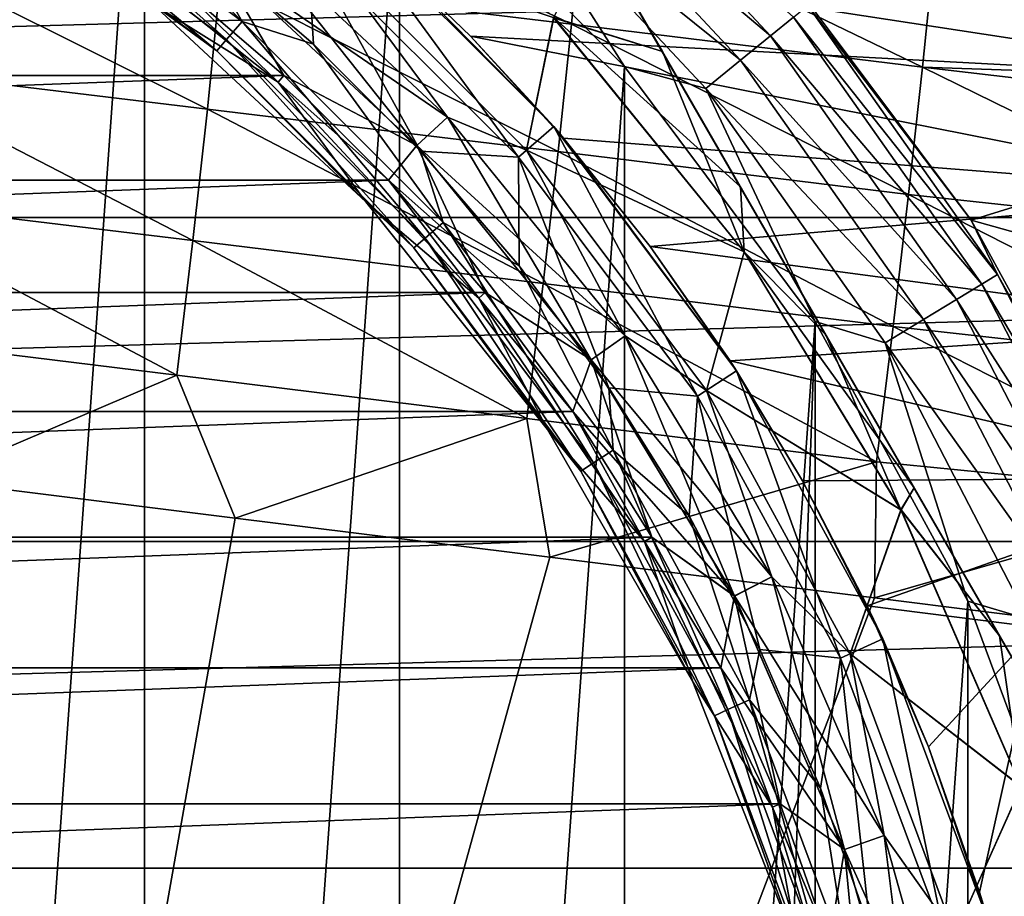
# Model space of a CAD drawing. Header units: metres. Extents: x -109 to 109, y -19 to 107.
# Tile 291 of 315: x 82.32 to 87.61, y 16.62 to 21.33. Entities that reach past the tile are written whole.
import ezdxf

# ---------------------------------------------------------------- set-up
doc = ezdxf.new("R2010")
doc.units = ezdxf.units.M
doc.layers.add('solid_21_412_310_XXX', color=7, linetype='CONTINUOUS')

msp = doc.modelspace()

# ---------------------------------------------------------------- linework, layer by layer
at = {"layer": 'solid_21_412_310_XXX'}
for points in [[(81.487236, 2.311275, 40.355), (81.487206, 24.140371, 40.355), (82.990417, 23.31909, 40.355)], [(89.392303, 14.89569, 35.855), (84.392303, 23.555944, 35.855), (84.408745, 23.527472, 36.209904)], [(89.392303, 14.89569, 27.855), (84.392303, 23.555944, 35.855), (89.392303, 14.89569, 35.855)], [(84.392303, 23.555944, 27.855), (84.392303, 23.555944, 35.855), (89.392303, 14.89569, 27.855)], [(84.392303, 23.555944, 27.855), (89.392303, 14.89569, 27.855), (89.375862, 14.924163, 27.500097)], [(84.408745, 23.527472, 27.500095), (84.392303, 23.555944, 27.855), (89.375862, 14.924163, 27.500097)], [(89.375862, 14.924163, 36.209904), (84.408745, 23.527472, 36.209904), (84.459251, 23.439993, 36.566647)], [(89.375862, 14.924163, 36.209904), (89.392303, 14.89569, 35.855), (84.408745, 23.527472, 36.209904)], [(84.408745, 23.527472, 27.500095), (89.375862, 14.924163, 27.500097), (89.325363, 15.011642, 27.143353)], [(84.408745, 23.527472, 27.500095), (89.325363, 15.011642, 27.143353), (84.459251, 23.439993, 27.143353)], [(89.325363, 15.011642, 36.566647), (84.459251, 23.439993, 36.566647), (84.486923, 23.392054, 36.698151)], [(89.375862, 14.924163, 36.209904), (84.459251, 23.439993, 36.566647), (89.325363, 15.011642, 36.566647)], [(84.459251, 23.439993, 27.143353), (89.325363, 15.011642, 27.143353), (89.298256, 15.058586, 27.014351)], [(84.459251, 23.439993, 27.143353), (89.298256, 15.058586, 27.014351), (84.486351, 23.393047, 27.014351)], [(84.486351, 23.393047, 27.014351), (89.298256, 15.058586, 27.014351), (89.237259, 15.164235, 26.783821)], [(84.547348, 23.287399, 26.783823), (84.486351, 23.393047, 27.014351), (89.237259, 15.164235, 26.783821)], [(89.297684, 15.05958, 36.698147), (84.486923, 23.392054, 36.698151), (84.547348, 23.287399, 36.926178)], [(89.325363, 15.011642, 36.566647), (84.486923, 23.392054, 36.698151), (89.297684, 15.05958, 36.698147)], [(82.990479, 3.13258, 40.355), (81.487236, 2.311275, 40.355), (82.990417, 23.31909, 40.355)], [(82.990479, 3.13258, 40.355), (82.990417, 23.31909, 40.355), (84.361382, 22.292147, 40.355)], [(89.237259, 15.164234, 36.926178), (84.547348, 23.287399, 36.926178), (84.679031, 23.059317, 37.28751)], [(89.237259, 15.164234, 36.926178), (89.297684, 15.05958, 36.698147), (84.547348, 23.287399, 36.926178)], [(84.547348, 23.287399, 26.783823), (89.237259, 15.164235, 26.783821), (89.105576, 15.392318, 26.422489)], [(84.679031, 23.059317, 26.422491), (84.547348, 23.287399, 26.783823), (89.105576, 15.392318, 26.422489)], [(89.105576, 15.392317, 37.28751), (84.679031, 23.059317, 37.28751), (84.790565, 22.866135, 37.519161)], [(89.105576, 15.392317, 37.28751), (89.237259, 15.164234, 36.926178), (84.679031, 23.059317, 37.28751)], [(84.679031, 23.059317, 26.422491), (89.105576, 15.392318, 26.422489), (88.995323, 15.583277, 26.193243)], [(84.679031, 23.059317, 26.422491), (88.995323, 15.583277, 26.193243), (84.789284, 22.868359, 26.193243)], [(84.789284, 22.868359, 26.193243), (88.995323, 15.583277, 26.193243), (88.921967, 15.710343, 26.063419)], [(84.862648, 22.741291, 26.063419), (84.789284, 22.868359, 26.193243), (88.921967, 15.710343, 26.063419)], [(88.994041, 15.585498, 37.519161), (84.790565, 22.866135, 37.519161), (84.862648, 22.741291, 37.64658)], [(89.105576, 15.392317, 37.28751), (84.790565, 22.866135, 37.519161), (88.994041, 15.585498, 37.519161)], [(88.921967, 15.710342, 37.64658), (84.862648, 22.741291, 37.64658), (85.106331, 22.319212, 37.991966)], [(88.921967, 15.710342, 37.64658), (88.994041, 15.585498, 37.519161), (84.862648, 22.741291, 37.64658)], [(84.862648, 22.741291, 26.063419), (88.921967, 15.710343, 26.063419), (88.678276, 16.132421, 25.718035)], [(85.106331, 22.319212, 25.718035), (84.862648, 22.741291, 26.063419), (88.678276, 16.132421, 25.718035)], [(85.173012, 22.512346, 40.647511), (86.35675, 21.244877, 40.647511), (85.031433, 22.360752, 40.488567)], [(86.480217, 21.345324, 40.854763), (86.35675, 21.244877, 40.647511), (85.173012, 22.512346, 40.647511)], [(85.031433, 22.360752, 40.488567), (86.195847, 21.113972, 40.488567), (84.866585, 22.18424, 40.388794)], [(86.35675, 21.244877, 40.647511), (86.195847, 21.113972, 40.488567), (85.031433, 22.360752, 40.488567)], [(88.678276, 16.132421, 37.991966), (85.106331, 22.319212, 37.991966), (85.400337, 21.809978, 38.292816)], [(88.678276, 16.132421, 37.991966), (88.921967, 15.710342, 37.64658), (85.106331, 22.319212, 37.991966)], [(85.106331, 22.319212, 25.718035), (88.386703, 16.637447, 25.419287), (85.397911, 21.814186, 25.419287)], [(85.106331, 22.319212, 25.718035), (88.678276, 16.132421, 25.718035), (88.386703, 16.637447, 25.419287)], [(84.361465, 4.159555, 40.355), (82.990479, 3.13258, 40.355), (84.361382, 22.292147, 40.355)], [(84.361465, 4.159555, 40.355), (84.361382, 22.292147, 40.355), (85.57209, 21.080555, 40.355)], [(84.866585, 22.18424, 40.388794), (85.57209, 21.080555, 40.355), (84.361382, 22.292147, 40.355)], [(82.222565, 22.130304, 16.116699), (83.431557, 21.225264, 16.116699), (82.291405, 22.237417, 15.950899)], [(82.627518, 22.21323, 15.824059), (82.291405, 22.237417, 15.950899), (83.514938, 21.321489, 15.950899)], [(83.431557, 21.225264, 16.116699), (83.514938, 21.321489, 15.950899), (82.291405, 22.237417, 15.950899)], [(83.282013, 21.730188, 15.824059), (82.627518, 22.21323, 15.824059), (83.514938, 21.321489, 15.950899)], [(85.285858, 21.306932, -13.890606), (83.396698, 21.534704, -14.109284), (83.453224, 22.187428, -13.998393)], [(85.285858, 21.306932, -13.890606), (83.453224, 22.187428, -13.998393), (85.347092, 21.960217, -13.779589)], [(84.866585, 22.18424, 40.388794), (86.008492, 20.961552, 40.388794), (85.57209, 21.080555, 40.355)], [(86.195847, 21.113972, 40.488567), (86.008492, 20.961552, 40.388794), (84.866585, 22.18424, 40.388794)], [(82.179298, 22.062983, 16.309826), (83.379158, 21.164783, 16.309826), (82.222565, 22.130304, 16.116699)], [(83.379158, 21.164783, 16.309826), (83.431557, 21.225264, 16.116699), (82.222565, 22.130304, 16.116699)], [(83.032616, 21.417456, 16.51688), (83.379158, 21.164783, 16.309826), (82.179298, 22.062983, 16.309826)], [(106.912399, 21.987366, 71.355003), (46.087589, 21.987328, 71.355003), (45.644253, 20.268642, 71.355003)], [(107.355743, 20.268663, 71.355003), (106.912399, 21.987366, 71.355003), (45.644253, 20.268642, 71.355003)], [(83.709732, 20.99626, 23.855), (82.4711, 21.984013, 23.855), (83.134804, 21.551159, 23.855)], [(82.471115, 21.984001, 25.855), (82.4711, 21.984013, 23.855), (83.709732, 20.99626, 23.855)], [(83.70974, 20.996246, 25.855), (82.471115, 21.984001, 25.855), (83.709732, 20.99626, 23.855)], [(83.032616, 21.417456, 25.855), (82.471115, 21.984001, 25.855), (83.70974, 20.996246, 25.855)], [(87.174164, 21.075945, -13.666641), (85.285858, 21.306932, -13.890606), (85.347092, 21.960217, -13.779589)], [(87.174164, 21.075945, -13.666641), (85.347092, 21.960217, -13.779589), (87.240051, 21.729469, -13.555177)], [(86.324738, 21.739012, 60.654999), (89.59845, 21.96751, 60.654999), (90.142464, 21.091553, 60.654999)], [(84.030922, 21.916916, 13.655), (83.867188, 21.727993, 13.655), (85.00219, 20.592989, 13.655)], [(84.030922, 21.916916, 13.655), (85.00219, 20.592989, 13.655), (85.191101, 20.756737, 13.655)], [(84.030922, 21.916916, 13.655), (85.191101, 20.756737, 13.655), (84.208069, 21.760197, 14.383795)], [(84.454483, 20.654787, 39.826183), (83.510841, 21.843302, 39.741154), (83.36882, 21.668728, 39.826183)], [(84.619118, 20.808546, 23.96896), (83.368973, 21.668922, 23.883879), (83.510986, 21.843473, 23.96896)], [(83.904633, 21.771221, 39.605), (83.510841, 21.843302, 39.741154), (84.618958, 20.808395, 39.741154)], [(84.454483, 20.654787, 39.826183), (84.618958, 20.808395, 39.741154), (83.510841, 21.843302, 39.741154)], [(84.619118, 20.808546, 23.96896), (83.510986, 21.843473, 23.96896), (83.904633, 21.771219, 24.105)], [(85.045403, 20.630451, 39.605), (83.904633, 21.771221, 39.605), (84.618958, 20.808395, 39.741154)], [(85.190468, 21.34215, 38.994915), (83.904633, 21.771221, 39.605), (85.045403, 20.630451, 39.605)], [(85.045403, 20.630451, 24.105), (83.904633, 21.771219, 24.105), (85.191635, 21.343239, 24.717066)], [(84.619118, 20.808546, 23.96896), (83.904633, 21.771219, 24.105), (85.045403, 20.630451, 24.105)], [(85.775452, 21.160259, 38.558434), (85.410576, 21.792246, 38.301617), (85.190468, 21.34215, 38.994915)], [(85.191635, 21.343239, 24.717066), (85.410576, 21.792246, 25.408382), (85.775452, 21.160261, 25.151566)], [(85.397911, 21.814186, 25.419287), (88.386703, 16.637447, 25.419287), (88.374031, 16.659389, 25.408382)], [(85.397911, 21.814186, 25.419287), (88.374031, 16.659389, 25.408382), (85.410576, 21.792246, 25.408382)], [(88.38427, 16.641655, 38.292816), (85.400337, 21.809978, 38.292816), (85.410576, 21.792246, 38.301617)], [(88.678276, 16.132421, 37.991966), (85.400337, 21.809978, 38.292816), (88.38427, 16.641655, 38.292816)], [(88.374031, 16.659389, 38.301617), (85.410576, 21.792246, 38.301617), (85.775452, 21.160259, 38.558434)], [(88.38427, 16.641655, 38.292816), (85.410576, 21.792246, 38.301617), (88.374031, 16.659389, 38.301617)], [(85.410576, 21.792246, 25.408382), (88.374031, 16.659389, 25.408382), (88.009155, 17.291374, 25.151566)], [(85.410576, 21.792246, 25.408382), (88.009155, 17.291374, 25.151566), (85.775452, 21.160261, 25.151566)], [(83.3284, 20.851625, -14.183425), (81.441963, 21.077988, -14.396895), (81.506737, 21.759636, -14.322726)], [(83.3284, 20.851625, -14.183425), (81.506737, 21.759636, -14.322726), (83.396698, 21.534704, -14.109284)], [(83.898582, 21.199589, 15.824059), (83.867165, 21.728016, 15.608997), (83.282013, 21.730188, 15.824059)], [(83.898582, 21.199589, 15.824059), (83.282013, 21.730188, 15.824059), (83.514938, 21.321489, 15.950899)], [(83.867188, 21.727993, 13.655), (83.867165, 21.728016, 15.608997), (85.002159, 20.593023, 15.608997)], [(84.47377, 20.624395, 15.824059), (85.002159, 20.593023, 15.608997), (83.867165, 21.728016, 15.608997)], [(84.47377, 20.624395, 15.824059), (83.867165, 21.728016, 15.608997), (83.898582, 21.199589, 15.824059)], [(85.00219, 20.592989, 13.655), (83.867188, 21.727993, 13.655), (85.002159, 20.593023, 15.608997)], [(84.208069, 21.760197, 14.383795), (89.100761, 21.010368, 14.048942), (89.162086, 21.535263, 13.952007)], [(84.208069, 21.760197, 14.383795), (84.743988, 21.243715, 14.406277), (89.100761, 21.010368, 14.048942)], [(85.191101, 20.756737, 13.655), (84.743988, 21.243715, 14.406277), (84.208069, 21.760197, 14.383795)], [(87.436302, 20.254133, 60.654999), (86.324738, 21.739012, 60.654999), (90.142464, 21.091553, 60.654999)], [(86.324745, 21.739004, 41.355), (86.324738, 21.739012, 60.654999), (87.436302, 20.254133, 60.654999)], [(86.324745, 21.739004, 41.355), (87.436302, 20.254133, 60.654999), (87.436295, 20.254145, 41.355)], [(86.557816, 21.408455, 41.096176), (86.324745, 21.739004, 41.355), (87.436295, 20.254145, 41.355)], [(89.080429, 21.011702, -13.412417), (87.174164, 21.075945, -13.666641), (87.240051, 21.729469, -13.555177)], [(89.080429, 21.011702, -13.412417), (87.240051, 21.729469, -13.555177), (89.134369, 21.517141, -13.320348)], [(83.738579, 21.031902, 23.855), (83.134804, 21.551159, 23.855), (83.368973, 21.668922, 23.883879)], [(83.36882, 21.668728, 39.826183), (83.134857, 21.551111, 39.855), (83.738632, 21.031851, 39.855)], [(84.454483, 20.654787, 39.826183), (83.36882, 21.668728, 39.826183), (83.738632, 21.031851, 39.855)], [(83.738579, 21.031902, 23.855), (83.368973, 21.668922, 23.883879), (84.454666, 20.654957, 23.883879)], [(84.619118, 20.808546, 23.96896), (84.454666, 20.654957, 23.883879), (83.368973, 21.668922, 23.883879)], [(69.865196, 21.551155, 39.855), (69.261421, 21.031898, 39.855), (83.134857, 21.551111, 39.855)], [(69.261421, 21.031898, 39.855), (83.738632, 21.031851, 39.855), (83.134857, 21.551111, 39.855)], [(83.709732, 20.99626, 23.855), (83.134804, 21.551159, 23.855), (83.738579, 21.031902, 23.855)], [(85.214073, 20.622799, -13.964915), (83.3284, 20.851625, -14.183425), (83.396698, 21.534704, -14.109284)], [(85.214073, 20.622799, -13.964915), (83.396698, 21.534704, -14.109284), (85.285858, 21.306932, -13.890606)], [(84.180542, 20.352335, 25.855), (83.032616, 21.417456, 25.855), (83.70974, 20.996246, 25.855)], [(83.032616, 21.417456, 16.51688), (83.032616, 21.417456, 25.855), (84.180542, 20.352335, 25.855)], [(83.032616, 21.417456, 16.51688), (84.180542, 20.352335, 25.855), (84.18055, 20.352327, 16.51688)], [(83.032616, 21.417456, 16.51688), (84.18055, 20.352327, 16.51688), (83.379158, 21.164783, 16.309826)], [(86.480217, 21.345324, 40.854763), (86.557816, 21.408455, 41.096176), (87.578339, 19.962704, 41.096176)], [(87.578339, 19.962704, 41.096176), (86.557816, 21.408455, 41.096176), (87.436295, 20.254145, 41.355)], [(85.045403, 20.630451, 24.105), (85.191635, 21.343239, 24.717066), (86.216003, 20.084122, 24.717066)], [(85.191635, 21.343239, 24.717066), (85.775452, 21.160261, 25.151566), (86.195366, 20.432951, 24.965706)], [(86.216003, 20.084122, 24.717066), (85.191635, 21.343239, 24.717066), (86.195366, 20.432951, 24.965706)], [(86.480217, 21.345324, 40.854763), (87.492867, 19.910727, 40.854763), (86.35675, 21.244877, 40.647511)], [(86.480217, 21.345324, 40.854763), (87.578339, 19.962704, 41.096176), (87.492867, 19.910727, 40.854763)], [(83.431557, 21.225264, 16.116699), (84.499443, 20.157377, 16.116699), (83.514938, 21.321489, 15.950899)], [(83.898582, 21.199589, 15.824059), (83.514938, 21.321489, 15.950899), (84.595673, 20.240757, 15.950899)], [(84.499443, 20.157377, 16.116699), (84.595673, 20.240757, 15.950899), (83.514938, 21.321489, 15.950899)], [(85.190468, 21.34215, 38.994915), (85.045403, 20.630451, 39.605), (86.214699, 20.0832, 38.994915)], [(85.775452, 21.160259, 38.558434), (85.190468, 21.34215, 38.994915), (86.214699, 20.0832, 38.994915)], [(87.098953, 20.391199, -13.741348), (85.214073, 20.622799, -13.964915), (85.285858, 21.306932, -13.890606)], [(87.098953, 20.391199, -13.741348), (85.285858, 21.306932, -13.890606), (87.174164, 21.075945, -13.666641)], [(84.743988, 21.243715, 14.406277), (89.026588, 20.395012, 14.126518), (89.100761, 21.010368, 14.048942)], [(84.743988, 21.243715, 14.406277), (85.244484, 20.694681, 14.416554), (89.026588, 20.395012, 14.126518)], [(85.191101, 20.756737, 13.655), (85.244484, 20.694681, 14.416554), (84.743988, 21.243715, 14.406277)], [(86.35675, 21.244877, 40.647511), (87.356873, 19.828026, 40.647511), (86.195847, 21.113972, 40.488567)], [(87.492867, 19.910727, 40.854763), (87.356873, 19.828026, 40.647511), (86.35675, 21.244877, 40.647511)], [(83.379158, 21.164783, 16.309826), (84.438965, 20.104971, 16.309826), (83.431557, 21.225264, 16.116699)], [(84.438965, 20.104971, 16.309826), (84.499443, 20.157377, 16.116699), (83.431557, 21.225264, 16.116699)], [(84.47377, 20.624395, 15.824059), (83.898582, 21.199589, 15.824059), (84.595673, 20.240757, 15.950899)], [(84.18055, 20.352327, 16.51688), (84.438965, 20.104971, 16.309826), (83.379158, 21.164783, 16.309826)], [(85.775452, 21.160261, 25.151566), (88.009155, 17.291374, 25.151566), (87.589241, 18.018688, 24.965706)], [(85.775452, 21.160261, 25.151566), (87.589241, 18.018688, 24.965706), (86.195366, 20.432951, 24.965706)], [(86.195366, 20.432945, 38.744293), (85.775452, 21.160259, 38.558434), (86.214699, 20.0832, 38.994915)], [(88.009155, 17.291372, 38.558434), (85.775452, 21.160259, 38.558434), (86.195366, 20.432945, 38.744293)], [(88.374031, 16.659389, 38.301617), (85.775452, 21.160259, 38.558434), (88.009155, 17.291372, 38.558434)], [(83.25016, 20.144478, -14.227769), (81.366051, 20.37277, -14.441131), (81.441963, 21.077988, -14.396895)], [(83.25016, 20.144478, -14.227769), (81.441963, 21.077988, -14.396895), (83.3284, 20.851625, -14.183425)], [(85.572182, 5.371187, 40.355), (84.361465, 4.159555, 40.355), (85.57209, 21.080555, 40.355)], [(85.572182, 5.371187, 40.355), (85.57209, 21.080555, 40.355), (86.598106, 19.708717, 40.355)], [(86.008492, 20.961552, 40.388794), (86.598106, 19.708717, 40.355), (85.57209, 21.080555, 40.355)], [(86.195847, 21.113972, 40.488567), (87.179642, 19.720251, 40.488567), (86.008492, 20.961552, 40.388794)], [(87.356873, 19.828026, 40.647511), (87.179642, 19.720251, 40.488567), (86.195847, 21.113972, 40.488567)], [(87.436302, 20.254133, 60.654999), (90.142464, 21.091553, 60.654999), (91.052536, 19.243315, 60.654999)], [(69.261421, 21.031898, 39.855), (68.69809, 20.468889, 39.855), (83.738632, 21.031851, 39.855)], [(68.69809, 20.468889, 39.855), (84.301956, 20.46884, 39.855), (83.738632, 21.031851, 39.855)], [(83.709732, 20.99626, 23.855), (83.738579, 21.031902, 23.855), (84.301918, 20.468893, 23.855)], [(84.301918, 20.468893, 23.855), (83.738579, 21.031902, 23.855), (84.454666, 20.654957, 23.883879)], [(84.454483, 20.654787, 39.826183), (83.738632, 21.031851, 39.855), (84.301956, 20.46884, 39.855)], [(88.986671, 20.187681, -13.510024), (87.098953, 20.391199, -13.741348), (87.174164, 21.075945, -13.666641)], [(89.080429, 21.011702, -13.412417), (89.063232, 20.85622, -13.435276), (87.174164, 21.075945, -13.666641)], [(88.986671, 20.187681, -13.510024), (87.174164, 21.075945, -13.666641), (89.063232, 20.85622, -13.435276)], [(84.787346, 19.83489, 23.855), (83.709732, 20.99626, 23.855), (84.301918, 20.468893, 23.855)], [(83.70974, 20.996246, 25.855), (83.709732, 20.99626, 23.855), (84.787346, 19.83489, 23.855)], [(84.787354, 19.834879, 25.855), (83.70974, 20.996246, 25.855), (84.787346, 19.83489, 23.855)], [(84.180542, 20.352335, 25.855), (83.70974, 20.996246, 25.855), (84.787354, 19.834879, 25.855)], [(86.008492, 20.961552, 40.388794), (86.973282, 19.594761, 40.388794), (86.598106, 19.708717, 40.355)], [(87.179642, 19.720251, 40.488567), (86.973282, 19.594761, 40.388794), (86.008492, 20.961552, 40.388794)], [(85.133553, 19.914183, -14.009485), (83.25016, 20.144478, -14.227769), (83.3284, 20.851625, -14.183425)], [(85.133553, 19.914183, -14.009485), (83.3284, 20.851625, -14.183425), (85.214073, 20.622799, -13.964915)], [(85.391975, 19.502457, 39.826183), (84.618958, 20.808395, 39.741154), (84.454483, 20.654787, 39.826183)], [(85.576012, 19.632366, 23.96896), (84.454666, 20.654957, 23.883879), (84.619118, 20.808546, 23.96896)], [(85.045403, 20.630451, 39.605), (84.618958, 20.808395, 39.741154), (85.575836, 19.632238, 39.741154)], [(85.391975, 19.502457, 39.826183), (85.575836, 19.632238, 39.741154), (84.618958, 20.808395, 39.741154)], [(85.576012, 19.632366, 23.96896), (84.619118, 20.808546, 23.96896), (85.045403, 20.630451, 24.105)], [(85.191101, 20.756737, 13.655), (85.00219, 20.592989, 13.655), (85.964096, 19.308035, 13.655)], [(85.191101, 20.756737, 13.655), (85.964096, 19.308035, 13.655), (86.174423, 19.443167, 13.655)], [(85.191101, 20.756737, 13.655), (86.174423, 19.443167, 13.655), (85.244484, 20.694681, 14.416554)], [(84.301918, 20.468893, 23.855), (84.454666, 20.654957, 23.883879), (85.392174, 19.502602, 23.883879)], [(84.454483, 20.654787, 39.826183), (84.301956, 20.46884, 39.855), (84.821579, 19.865332, 39.855)], [(85.391975, 19.502457, 39.826183), (84.454483, 20.654787, 39.826183), (84.821579, 19.865332, 39.855)], [(85.576012, 19.632366, 23.96896), (85.392174, 19.502602, 23.883879), (84.454666, 20.654957, 23.883879)], [(85.244484, 20.694681, 14.416554), (85.709747, 20.112801, 14.414741), (89.026588, 20.395012, 14.126518)], [(86.174423, 19.443167, 13.655), (85.709747, 20.112801, 14.414741), (85.244484, 20.694681, 14.416554)], [(85.004372, 20.007828, 15.824059), (85.002159, 20.593023, 15.608997), (84.47377, 20.624395, 15.824059)], [(85.004372, 20.007828, 15.824059), (84.47377, 20.624395, 15.824059), (84.595673, 20.240757, 15.950899)], [(86.012215, 19.338945, 39.605), (85.045403, 20.630451, 39.605), (85.575836, 19.632238, 39.741154)], [(86.214699, 20.0832, 38.994915), (85.045403, 20.630451, 39.605), (86.012215, 19.338945, 39.605)], [(86.012215, 19.338945, 24.105), (85.045403, 20.630451, 24.105), (86.216003, 20.084122, 24.717066)], [(85.576012, 19.632366, 23.96896), (85.045403, 20.630451, 24.105), (86.012215, 19.338945, 24.105)], [(87.01619, 19.68165, -13.786275), (85.133553, 19.914183, -14.009485), (85.214073, 20.622799, -13.964915)], [(87.01619, 19.68165, -13.786275), (85.214073, 20.622799, -13.964915), (87.098953, 20.391199, -13.741348)], [(85.00219, 20.592989, 13.655), (85.002159, 20.593023, 15.608997), (85.964111, 19.308006, 15.608997)], [(85.487411, 19.353331, 15.824059), (85.964111, 19.308006, 15.608997), (85.002159, 20.593023, 15.608997)], [(85.487411, 19.353331, 15.824059), (85.002159, 20.593023, 15.608997), (85.004372, 20.007828, 15.824059)], [(85.964096, 19.308035, 13.655), (85.00219, 20.592989, 13.655), (85.964111, 19.308006, 15.608997)], [(68.69809, 20.468889, 39.855), (68.178459, 19.865381, 39.855), (84.301956, 20.46884, 39.855)], [(68.178459, 19.865381, 39.855), (84.821579, 19.865332, 39.855), (84.301956, 20.46884, 39.855)], [(84.821548, 19.865385, 23.855), (84.301918, 20.468893, 23.855), (85.392174, 19.502602, 23.883879)], [(84.787346, 19.83489, 23.855), (84.301918, 20.468893, 23.855), (84.821548, 19.865385, 23.855)], [(85.709747, 20.112801, 14.414741), (88.93853, 19.682625, 14.180434), (89.026588, 20.395012, 14.126518)], [(86.195366, 20.432951, 24.965706), (87.589241, 18.018688, 24.965706), (87.129555, 18.81489, 24.867548)], [(86.195366, 20.432951, 24.965706), (87.129555, 18.81489, 24.867548), (86.655052, 19.636751, 24.86755)], [(86.216003, 20.084122, 24.717066), (86.195366, 20.432951, 24.965706), (86.655052, 19.636751, 24.86755)], [(86.655052, 19.636745, 38.842453), (86.195366, 20.432945, 38.744293), (86.214699, 20.0832, 38.994915)], [(87.589241, 18.018682, 38.744293), (86.195366, 20.432945, 38.744293), (86.655052, 19.636745, 38.842453)], [(88.009155, 17.291372, 38.558434), (86.195366, 20.432945, 38.744293), (87.589241, 18.018682, 38.744293)], [(88.901131, 19.471899, -13.556958), (87.01619, 19.68165, -13.786275), (87.098953, 20.391199, -13.741348)], [(88.901131, 19.471899, -13.556958), (87.098953, 20.391199, -13.741348), (88.986671, 20.187681, -13.510024)], [(83.164566, 19.420475, -14.250969), (81.281807, 19.650993, -14.464103), (81.366051, 20.37277, -14.441131)], [(83.164566, 19.420475, -14.250969), (81.366051, 20.37277, -14.441131), (83.25016, 20.144478, -14.227769)], [(85.156921, 19.127993, 25.855), (84.180542, 20.352335, 25.855), (84.787354, 19.834879, 25.855)], [(84.18055, 20.352327, 16.51688), (84.180542, 20.352335, 25.855), (85.156921, 19.127993, 25.855)], [(84.18055, 20.352327, 16.51688), (85.156921, 19.127993, 25.855), (85.156914, 19.128002, 16.51688)], [(84.18055, 20.352327, 16.51688), (85.156914, 19.128002, 16.51688), (84.438965, 20.104971, 16.309826)], [(107.355743, 20.268663, 71.355003), (45.644253, 20.268642, 71.355003), (45.297821, 18.52701, 71.355003)], [(107.702179, 18.527025, 71.355003), (107.355743, 20.268663, 71.355003), (45.297821, 18.52701, 71.355003)], [(84.499443, 20.157377, 16.116699), (85.404488, 18.948383, 16.116699), (84.595673, 20.240757, 15.950899)], [(85.004372, 20.007828, 15.824059), (84.595673, 20.240757, 15.950899), (85.511604, 19.017221, 15.950899)], [(85.404488, 18.948383, 16.116699), (85.511604, 19.017221, 15.950899), (84.595673, 20.240757, 15.950899)], [(87.436295, 20.254145, 41.355), (87.436302, 20.254133, 60.654999), (88.325211, 18.626219, 60.654999)], [(87.436295, 20.254145, 41.355), (88.325211, 18.626219, 60.654999), (88.325211, 18.626217, 41.355)], [(87.578339, 19.962704, 41.096176), (87.436295, 20.254145, 41.355), (88.325211, 18.626217, 41.355)], [(88.325211, 18.626219, 60.654999), (87.436302, 20.254133, 60.654999), (91.052536, 19.243315, 60.654999)], [(85.046638, 19.188456, -14.032961), (83.164566, 19.420475, -14.250969), (83.25016, 20.144478, -14.227769)], [(85.046638, 19.188456, -14.032961), (83.25016, 20.144478, -14.227769), (85.133553, 19.914183, -14.009485)], [(84.438965, 20.104971, 16.309826), (85.337166, 18.905119, 16.309826), (84.499443, 20.157377, 16.116699)], [(85.337166, 18.905119, 16.309826), (85.404488, 18.948383, 16.116699), (84.499443, 20.157377, 16.116699)], [(85.156914, 19.128002, 16.51688), (85.337166, 18.905119, 16.309826), (84.438965, 20.104971, 16.309826)], [(85.709747, 20.112801, 14.414741), (86.139198, 19.497646, 14.402004), (88.93853, 19.682625, 14.180434)], [(86.174423, 19.443167, 13.655), (86.139198, 19.497646, 14.402004), (85.709747, 20.112801, 14.414741)], [(86.012215, 19.338945, 24.105), (86.216003, 20.084122, 24.717066), (87.05938, 18.697248, 24.717066)], [(86.214699, 20.0832, 38.994915), (86.012215, 19.338945, 39.605), (87.057961, 18.696512, 38.994915)], [(86.655052, 19.636745, 38.842453), (86.214699, 20.0832, 38.994915), (87.057961, 18.696512, 38.994915)], [(86.216003, 20.084122, 24.717066), (86.655052, 19.636751, 24.86755), (87.129555, 18.81489, 24.867548)], [(87.05938, 18.697248, 24.717066), (86.216003, 20.084122, 24.717066), (87.129555, 18.81489, 24.867548)], [(85.487411, 19.353331, 15.824059), (85.004372, 20.007828, 15.824059), (85.511604, 19.017221, 15.950899)], [(86.928001, 18.954779, -13.810081), (85.046638, 19.188456, -14.032961), (85.133553, 19.914183, -14.009485)], [(86.928001, 18.954779, -13.810081), (85.133553, 19.914183, -14.009485), (87.01619, 19.68165, -13.786275)], [(87.492867, 19.910727, 40.854763), (87.578339, 19.962704, 41.096176), (88.392494, 18.391455, 41.096176)], [(88.392494, 18.391455, 41.096176), (87.578339, 19.962704, 41.096176), (88.325211, 18.626217, 41.355)], [(68.178459, 19.865381, 39.855), (67.705391, 19.22471, 39.855), (84.821579, 19.865332, 39.855)], [(67.705391, 19.22471, 39.855), (85.294647, 19.224659, 39.855), (84.821579, 19.865332, 39.855)], [(84.787346, 19.83489, 23.855), (84.821548, 19.865385, 23.855), (85.294617, 19.224712, 23.855)], [(85.294617, 19.224712, 23.855), (84.821548, 19.865385, 23.855), (85.392174, 19.502602, 23.883879)], [(85.391975, 19.502457, 39.826183), (84.821579, 19.865332, 39.855), (85.294647, 19.224659, 39.855)], [(87.492867, 19.910727, 40.854763), (88.300735, 18.351601, 40.854763), (87.356873, 19.828026, 40.647511)], [(87.492867, 19.910727, 40.854763), (88.392494, 18.391455, 41.096176), (88.300735, 18.351601, 40.854763)], [(85.679832, 18.525875, 23.855), (84.787346, 19.83489, 23.855), (85.294617, 19.224712, 23.855)], [(84.787354, 19.834879, 25.855), (84.787346, 19.83489, 23.855), (85.679832, 18.525875, 23.855)], [(85.67984, 18.525866, 25.855), (84.787354, 19.834879, 25.855), (85.679832, 18.525875, 23.855)], [(85.156921, 19.127993, 25.855), (84.787354, 19.834879, 25.855), (85.67984, 18.525866, 25.855)], [(87.356873, 19.828026, 40.647511), (88.154747, 18.288189, 40.647511), (87.179642, 19.720251, 40.488567)], [(88.300735, 18.351601, 40.854763), (88.154747, 18.288189, 40.647511), (87.356873, 19.828026, 40.647511)], [(86.10968, 6.038752, 40.355), (85.572182, 5.371187, 40.355), (86.598106, 19.708717, 40.355)], [(86.598198, 6.743062, 40.355), (86.10968, 6.038752, 40.355), (86.598106, 19.708717, 40.355)], [(86.598198, 6.743062, 40.355), (86.598106, 19.708717, 40.355), (87.418213, 18.205032, 40.355)], [(86.973282, 19.594761, 40.388794), (87.418213, 18.205032, 40.355), (86.598106, 19.708717, 40.355)], [(87.179642, 19.720251, 40.488567), (87.964493, 18.205551, 40.488567), (86.973282, 19.594761, 40.388794)], [(88.154747, 18.288189, 40.647511), (87.964493, 18.205551, 40.488567), (87.179642, 19.720251, 40.488567)], [(81.840179, 18.855186, -14.403499), (81.281807, 19.650993, -14.464103), (83.164566, 19.420475, -14.250969)], [(86.139198, 19.497646, 14.402004), (88.835983, 18.868189, 14.209998), (88.93853, 19.682625, 14.180434)], [(88.814774, 18.768785, -13.581156), (86.928001, 18.954779, -13.810081), (87.01619, 19.68165, -13.786275)], [(88.814774, 18.768785, -13.581156), (87.01619, 19.68165, -13.786275), (88.901131, 19.471899, -13.556958)], [(86.163818, 18.233206, 39.826183), (85.575836, 19.632238, 39.741154), (85.391975, 19.502457, 39.826183)], [(86.363838, 18.336845, 23.96896), (85.392174, 19.502602, 23.883879), (85.576012, 19.632366, 23.96896)], [(86.012215, 19.338945, 39.605), (85.575836, 19.632238, 39.741154), (86.36364, 18.336744, 39.741154)], [(86.163818, 18.233206, 39.826183), (86.36364, 18.336744, 39.741154), (85.575836, 19.632238, 39.741154)], [(86.363838, 18.336845, 23.96896), (85.576012, 19.632366, 23.96896), (86.012215, 19.338945, 24.105)], [(87.129555, 18.814882, 38.842449), (86.655052, 19.636745, 38.842453), (87.057961, 18.696512, 38.994915)], [(87.589241, 18.018682, 38.744293), (86.655052, 19.636745, 38.842453), (87.129555, 18.814882, 38.842449)], [(86.973282, 19.594761, 40.388794), (87.742973, 18.109327, 40.388794), (87.418213, 18.205032, 40.355)], [(87.964493, 18.205551, 40.488567), (87.742973, 18.109327, 40.388794), (86.973282, 19.594761, 40.388794)], [(85.294617, 19.224712, 23.855), (85.392174, 19.502602, 23.883879), (86.164047, 18.23332, 23.883879)], [(85.391975, 19.502457, 39.826183), (85.294647, 19.224659, 39.855), (85.718498, 18.550394, 39.855)], [(86.163818, 18.233206, 39.826183), (85.391975, 19.502457, 39.826183), (85.718498, 18.550394, 39.855)], [(86.363838, 18.336845, 23.96896), (86.164047, 18.23332, 23.883879), (85.392174, 19.502602, 23.883879)], [(86.139198, 19.497646, 14.402004), (86.529594, 18.852295, 14.381399), (88.835983, 18.868189, 14.209998)], [(86.174423, 19.443167, 13.655), (86.529594, 18.852295, 14.381399), (86.139198, 19.497646, 14.402004)], [(86.174423, 19.443167, 13.655), (85.964096, 19.308035, 13.655), (86.733353, 17.899248, 13.655)], [(86.174423, 19.443167, 13.655), (86.733353, 17.899248, 13.655), (86.960777, 18.003065, 13.655)], [(86.174423, 19.443167, 13.655), (86.960777, 18.003065, 13.655), (86.529594, 18.852295, 14.381399)], [(83.476807, 18.65243, -14.217209), (81.840179, 18.855186, -14.403499), (83.164566, 19.420475, -14.250969)], [(83.476807, 18.65243, -14.217209), (83.164566, 19.420475, -14.250969), (85.046638, 19.188456, -14.032961)], [(85.920189, 18.664566, 15.824059), (85.964111, 19.308006, 15.608997), (85.487411, 19.353331, 15.824059)], [(85.920189, 18.664566, 15.824059), (85.487411, 19.353331, 15.824059), (85.511604, 19.017221, 15.950899)], [(86.785378, 17.922993, 39.605), (86.012215, 19.338945, 39.605), (86.36364, 18.336744, 39.741154)], [(87.057961, 18.696512, 38.994915), (86.012215, 19.338945, 39.605), (86.785378, 17.922993, 39.605)], [(86.785378, 17.922993, 24.105), (86.012215, 19.338945, 24.105), (87.05938, 18.697248, 24.717066)], [(86.363838, 18.336845, 23.96896), (86.012215, 19.338945, 24.105), (86.785378, 17.922993, 24.105)], [(86.300285, 17.945387, 15.824059), (85.964111, 19.308006, 15.608997), (85.920189, 18.664566, 15.824059)], [(85.964096, 19.308035, 13.655), (85.964111, 19.308006, 15.608997), (86.733376, 17.899208, 15.608997)], [(86.733353, 17.899248, 13.655), (85.964096, 19.308035, 13.655), (86.733376, 17.899208, 15.608997)], [(86.300285, 17.945387, 15.824059), (86.733376, 17.899208, 15.608997), (85.964111, 19.308006, 15.608997)], [(67.705391, 19.22471, 39.855), (67.281532, 18.550446, 39.855), (85.294647, 19.224659, 39.855)], [(67.281532, 18.550446, 39.855), (85.718498, 18.550394, 39.855), (85.294647, 19.224659, 39.855)], [(85.718475, 18.550449, 23.855), (85.294617, 19.224712, 23.855), (86.164047, 18.23332, 23.883879)], [(85.679832, 18.525875, 23.855), (85.294617, 19.224712, 23.855), (85.718475, 18.550449, 23.855)], [(85.169434, 18.441746, -14.020613), (83.476807, 18.65243, -14.217209), (85.046638, 19.188456, -14.032961)], [(85.169434, 18.441746, -14.020613), (85.046638, 19.188456, -14.032961), (86.928001, 18.954779, -13.810081)], [(85.156914, 19.128002, 16.51688), (85.156921, 19.127993, 25.855), (85.939903, 17.771833, 25.855)], [(85.156914, 19.128002, 16.51688), (85.939903, 17.771833, 25.855), (85.939903, 17.771833, 16.51688)], [(85.156914, 19.128002, 16.51688), (85.939903, 17.771833, 16.51688), (85.337166, 18.905119, 16.309826)], [(85.939903, 17.771833, 25.855), (85.156921, 19.127993, 25.855), (85.67984, 18.525866, 25.855)], [(85.404488, 18.948383, 16.116699), (86.128258, 17.622896, 16.116699), (85.511604, 19.017221, 15.950899)], [(85.920189, 18.664566, 15.824059), (85.511604, 19.017221, 15.950899), (86.24408, 17.675789, 15.950899)], [(86.128258, 17.622896, 16.116699), (86.24408, 17.675789, 15.950899), (85.511604, 19.017221, 15.950899)], [(86.916763, 18.223387, -13.813466), (85.169434, 18.441746, -14.020613), (86.928001, 18.954779, -13.810081)], [(85.337166, 18.905119, 16.309826), (86.055466, 17.589651, 16.309826), (85.404488, 18.948383, 16.116699)], [(86.055466, 17.589651, 16.309826), (86.128258, 17.622896, 16.116699), (85.404488, 18.948383, 16.116699)], [(86.916763, 18.223387, -13.813466), (86.928001, 18.954779, -13.810081), (88.814774, 18.768785, -13.581156)], [(80.362312, 1.016588, -14.568508), (81.840179, 18.855186, -14.403499), (83.476807, 18.65243, -14.217209)], [(85.939903, 17.771833, 16.51688), (86.055466, 17.589651, 16.309826), (85.337166, 18.905119, 16.309826)], [(86.529594, 18.852295, 14.381399), (86.877556, 18.181259, 14.357553), (88.835983, 18.868189, 14.209998)], [(86.877556, 18.181259, 14.357553), (87.79921, 18.063684, 14.290435), (88.835983, 18.868189, 14.209998)], [(86.960777, 18.003065, 13.655), (86.877556, 18.181259, 14.357553), (86.529594, 18.852295, 14.381399)], [(87.589241, 18.018682, 38.744293), (87.129555, 18.814882, 38.842449), (87.057961, 18.696512, 38.994915)], [(87.05938, 18.697248, 24.717066), (87.129555, 18.81489, 24.867548), (87.589241, 18.018688, 24.965706)], [(88.718735, 17.997349, -13.595371), (86.916763, 18.223387, -13.813466), (88.814774, 18.768785, -13.581156)], [(86.785378, 17.922993, 24.105), (87.05938, 18.697248, 24.717066), (87.706055, 17.20845, 24.717066)], [(87.057961, 18.696512, 38.994915), (86.785378, 17.922993, 39.605), (87.704552, 17.207916, 38.994915)], [(87.589241, 18.018682, 38.744293), (87.057961, 18.696512, 38.994915), (87.704552, 17.207916, 38.994915)], [(87.706055, 17.20845, 24.717066), (87.05938, 18.697248, 24.717066), (87.589241, 18.018688, 24.965706)], [(80.362312, 1.016588, -14.568508), (83.476807, 18.65243, -14.217209), (85.169434, 18.441746, -14.020613)], [(86.300285, 17.945387, 15.824059), (85.920189, 18.664566, 15.824059), (86.24408, 17.675789, 15.950899)], [(67.281532, 18.550446, 39.855), (66.909279, 17.846424, 39.855), (85.718498, 18.550394, 39.855)], [(66.909279, 17.846424, 39.855), (86.090744, 17.846371, 39.855), (85.718498, 18.550394, 39.855)], [(85.679832, 18.525875, 23.855), (85.718475, 18.550449, 23.855), (86.090721, 17.846426, 23.855)], [(86.090721, 17.846426, 23.855), (85.718475, 18.550449, 23.855), (86.164047, 18.23332, 23.883879)], [(86.163818, 18.233206, 39.826183), (85.718498, 18.550394, 39.855), (86.090744, 17.846371, 39.855)], [(107.702179, 18.527025, 71.355003), (45.297821, 18.52701, 71.355003), (45.049725, 16.76968, 71.355003)], [(107.950272, 16.769693, 71.355003), (107.702179, 18.527025, 71.355003), (45.049725, 16.76968, 71.355003)], [(86.367241, 17.098486, 23.855), (85.679832, 18.525875, 23.855), (86.090721, 17.846426, 23.855)], [(85.67984, 18.525866, 25.855), (85.679832, 18.525875, 23.855), (86.367241, 17.098486, 23.855)], [(86.367241, 17.098478, 25.855), (85.67984, 18.525866, 25.855), (86.367241, 17.098486, 23.855)], [(85.939903, 17.771833, 25.855), (85.67984, 18.525866, 25.855), (86.367241, 17.098478, 25.855)], [(80.362312, 1.016588, -14.568508), (85.169434, 18.441746, -14.020613), (86.916763, 18.223387, -13.813466)], [(86.755653, 16.870676, 39.826183), (86.36364, 18.336744, 39.741154), (86.163818, 18.233206, 39.826183)], [(86.967918, 16.946115, 23.96896), (86.164047, 18.23332, 23.883879), (86.363838, 18.336845, 23.96896)], [(86.785378, 17.922993, 39.605), (86.36364, 18.336744, 39.741154), (86.967705, 16.946041, 39.741154)], [(86.755653, 16.870676, 39.826183), (86.967705, 16.946041, 39.741154), (86.36364, 18.336744, 39.741154)], [(86.967918, 16.946115, 23.96896), (86.363838, 18.336845, 23.96896), (86.785378, 17.922993, 24.105)], [(80.362312, 1.016588, -14.568508), (86.916763, 18.223387, -13.813466), (88.718735, 17.997349, -13.595371)], [(86.090721, 17.846426, 23.855), (86.164047, 18.23332, 23.883879), (86.75589, 16.87076, 23.883879)], [(86.163818, 18.233206, 39.826183), (86.090744, 17.846371, 39.855), (86.409332, 17.116438, 39.855)], [(86.755653, 16.870676, 39.826183), (86.163818, 18.233206, 39.826183), (86.409332, 17.116438, 39.855)], [(86.967918, 16.946115, 23.96896), (86.75589, 16.87076, 23.883879), (86.164047, 18.23332, 23.883879)], [(87.418282, 8.246764, 40.355), (86.598198, 6.743062, 40.355), (87.418213, 18.205032, 40.355)], [(87.207047, 17.422129, 14.33364), (87.79921, 18.063684, 14.290435), (86.877556, 18.181259, 14.357553)], [(87.207047, 17.422129, 14.33364), (86.877556, 18.181259, 14.357553), (86.960777, 18.003065, 13.655)], [(87.418282, 8.246764, 40.355), (87.418213, 18.205032, 40.355), (88.015877, 16.599874, 40.355)], [(87.742973, 18.109327, 40.388794), (88.015877, 16.599874, 40.355), (87.418213, 18.205032, 40.355)], [(87.481026, 16.641533, 14.313687), (87.79921, 18.063684, 14.290435), (87.207047, 17.422129, 14.33364)], [(87.698158, 15.843307, 14.29783), (87.79921, 18.063684, 14.290435), (87.481026, 16.641533, 14.313687)], [(87.706055, 17.20845, 24.717066), (87.589241, 18.018688, 24.965706), (88.009155, 17.291374, 25.151566)], [(88.009155, 17.291372, 38.558434), (87.589241, 18.018682, 38.744293), (87.704552, 17.207916, 38.994915)], [(80.362312, 1.016588, -14.568508), (88.718735, 17.997349, -13.595371), (88.718735, 1.070546, -13.595371)], [(86.960777, 18.003065, 13.655), (86.733353, 17.899248, 13.655), (87.294296, 16.395304, 13.655)], [(86.960777, 18.003065, 13.655), (87.294296, 16.395304, 13.655), (87.534149, 16.465797, 13.655)], [(87.207047, 17.422129, 14.33364), (86.960777, 18.003065, 13.655), (87.534149, 16.465797, 13.655)], [(86.62558, 17.199814, 15.824059), (86.300285, 17.945387, 15.824059), (86.24408, 17.675789, 15.950899)], [(86.62558, 17.199814, 15.824059), (86.733376, 17.899208, 15.608997), (86.300285, 17.945387, 15.824059)], [(87.349167, 16.411421, 39.605), (86.785378, 17.922993, 39.605), (86.967705, 16.946041, 39.741154)], [(87.704552, 17.207916, 38.994915), (86.785378, 17.922993, 39.605), (87.349167, 16.411421, 39.605)], [(87.349167, 16.411421, 24.105), (86.785378, 17.922993, 24.105), (87.706055, 17.20845, 24.717066)], [(86.967918, 16.946115, 23.96896), (86.785378, 17.922993, 24.105), (87.349167, 16.411421, 24.105)], [(86.894241, 16.432016, 15.824059), (86.733376, 17.899208, 15.608997), (86.62558, 17.199814, 15.824059)], [(86.733353, 17.899248, 13.655), (86.733376, 17.899208, 15.608997), (87.294296, 16.395317, 15.608997)], [(87.294296, 16.395304, 13.655), (86.733353, 17.899248, 13.655), (87.294296, 16.395317, 15.608997)], [(86.894241, 16.432016, 15.824059), (87.294296, 16.395317, 15.608997), (86.733376, 17.899208, 15.608997)], [(66.909279, 17.846424, 39.855), (66.590683, 17.116493, 39.855), (86.090744, 17.846371, 39.855)], [(66.590683, 17.116493, 39.855), (86.409332, 17.116438, 39.855), (86.090744, 17.846371, 39.855)], [(86.409317, 17.116495, 23.855), (86.090721, 17.846426, 23.855), (86.75589, 16.87076, 23.883879)], [(86.367241, 17.098486, 23.855), (86.090721, 17.846426, 23.855), (86.409317, 17.116495, 23.855)], [(86.512009, 16.314125, 25.855), (85.939903, 17.771833, 25.855), (86.367241, 17.098478, 25.855)], [(85.939903, 17.771833, 16.51688), (85.939903, 17.771833, 25.855), (86.512009, 16.314125, 25.855)], [(85.939903, 17.771833, 16.51688), (86.512009, 16.314125, 25.855), (86.512016, 16.314114, 16.51688)], [(85.939903, 17.771833, 16.51688), (86.512016, 16.314114, 16.51688), (86.055466, 17.589651, 16.309826)], [(86.128258, 17.622896, 16.116699), (86.656029, 16.207895, 16.116699), (86.24408, 17.675789, 15.950899)], [(86.62558, 17.199814, 15.824059), (86.24408, 17.675789, 15.950899), (86.778198, 16.243767, 15.950899)], [(86.656029, 16.207895, 16.116699), (86.778198, 16.243767, 15.950899), (86.24408, 17.675789, 15.950899)], [(86.055466, 17.589651, 16.309826), (86.579247, 16.18535, 16.309826), (86.128258, 17.622896, 16.116699)], [(86.512016, 16.314114, 16.51688), (86.579247, 16.18535, 16.309826), (86.055466, 17.589651, 16.309826)], [(86.579247, 16.18535, 16.309826), (86.656029, 16.207895, 16.116699), (86.128258, 17.622896, 16.116699)], [(87.481026, 16.641533, 14.313687), (87.207047, 17.422129, 14.33364), (87.534149, 16.465797, 13.655)], [(86.894241, 16.432016, 15.824059), (86.62558, 17.199814, 15.824059), (86.778198, 16.243767, 15.950899)], [(87.349167, 16.411421, 24.105), (87.706055, 17.20845, 24.717066), (88.143982, 15.645465, 24.717066)], [(87.704552, 17.207916, 38.994915), (87.349167, 16.411421, 39.605), (88.142426, 15.64514, 38.994915)], [(66.590683, 17.116493, 39.855), (66.32756, 16.364824, 39.855), (86.409332, 17.116438, 39.855)], [(66.32756, 16.364824, 39.855), (86.672455, 16.364769, 39.855), (86.409332, 17.116438, 39.855)], [(86.367241, 17.098486, 23.855), (86.409317, 17.116495, 23.855), (86.672447, 16.364826, 23.855)], [(86.672447, 16.364826, 23.855), (86.409317, 17.116495, 23.855), (86.75589, 16.87076, 23.883879)], [(86.755653, 16.870676, 39.826183), (86.409332, 17.116438, 39.855), (86.672455, 16.364769, 39.855)], [(86.834221, 15.584611, 23.855), (86.367241, 17.098486, 23.855), (86.672447, 16.364826, 23.855)], [(86.367241, 17.098478, 25.855), (86.367241, 17.098486, 23.855), (86.834221, 15.584611, 23.855)], [(86.834221, 15.584603, 25.855), (86.367241, 17.098478, 25.855), (86.834221, 15.584611, 23.855)], [(86.512009, 16.314125, 25.855), (86.367241, 17.098478, 25.855), (86.834221, 15.584603, 25.855)], [(87.156441, 15.44025, 39.826183), (86.967705, 16.946041, 39.741154), (86.755653, 16.870676, 39.826183)], [(87.376999, 15.486083, 23.96896), (86.75589, 16.87076, 23.883879), (86.967918, 16.946115, 23.96896)], [(87.349167, 16.411421, 39.605), (86.967705, 16.946041, 39.741154), (87.376785, 15.486038, 39.741154)], [(87.156441, 15.44025, 39.826183), (87.376785, 15.486038, 39.741154), (86.967705, 16.946041, 39.741154)], [(87.376999, 15.486083, 23.96896), (86.967918, 16.946115, 23.96896), (87.349167, 16.411421, 24.105)], [(86.672447, 16.364826, 23.855), (86.75589, 16.87076, 23.883879), (87.156685, 15.440301, 23.883879)], [(86.755653, 16.870676, 39.826183), (86.672455, 16.364769, 39.855), (86.878647, 15.59554, 39.855)], [(87.156441, 15.44025, 39.826183), (86.755653, 16.870676, 39.826183), (86.878647, 15.59554, 39.855)], [(87.376999, 15.486083, 23.96896), (87.156685, 15.440301, 23.883879), (86.75589, 16.87076, 23.883879)], [(107.950272, 16.769693, 71.355003), (45.049725, 16.76968, 71.355003), (44.900478, 15.000278, 71.355003)], [(108.099518, 15.000281, 71.355003), (107.950272, 16.769693, 71.355003), (44.900478, 15.000278, 71.355003)], [(87.698158, 15.843307, 14.29783), (87.481026, 16.641533, 14.313687), (87.534149, 16.465797, 13.655)]]:
    msp.add_3dface(points, dxfattribs=at)

doc.saveas('drawing.dxf')
